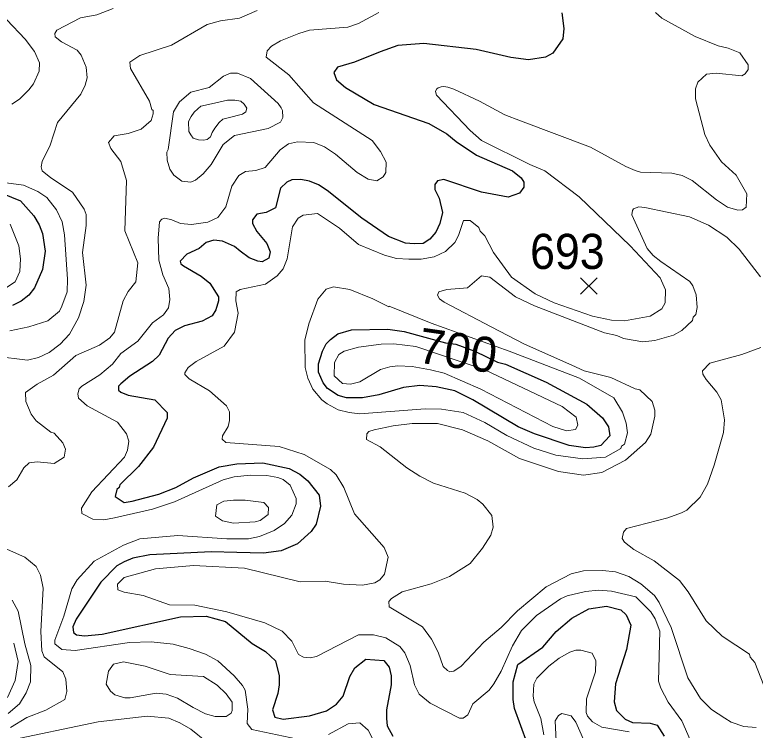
# Model space of a CAD drawing. Extents: x 423 to 448.8, y 7456.3 to 7484.
# Drawn here: x 436.1 to 437.785, y 7470.047 to 7471.676 of the extents above; entities that cross this region are included whole.
import ezdxf
from ezdxf.enums import TextEntityAlignment as Align

# ---------------------------------------------------------------- set-up
doc = ezdxf.new("R2010")
doc.units = 0
doc.header["$LTSCALE"] = 0.032
for name, color, linetype, lineweight in [('1', 7, 'Continuous', 25), ('2', 7, 'Continuous', 13), ('21', 7, 'Continuous', 25)]:
    doc.layers.add(name, color=color, linetype=linetype, lineweight=lineweight)
doc.layers.add('61', color=7, linetype='Continuous')

msp = doc.modelspace()

# ---------------------------------------------------------------- linework, layer by layer
at = {"layer": '1'}
for points in [[(437.3446, 7471.6809), (437.3493, 7471.6453), (437.3469, 7471.6213), (437.3245, 7471.5888), (437.3075, 7471.5796), (437.2688, 7471.5734), (437.2286, 7471.5788), (437.1497, 7471.5974), (437.0306, 7471.6105), (436.9718, 7471.6066), (436.9316, 7471.5919), (436.8728, 7471.568), (436.8341, 7471.5571), (436.8256, 7471.5447), (436.8318, 7471.5278), (436.8527, 7471.5107), (436.9176, 7471.4721), (437.0422, 7471.4288), (437.0832, 7471.4055), (437.1041, 7471.3877), (437.1505, 7471.3568), (437.2325, 7471.3212), (437.2518, 7471.305), (437.258, 7471.2949), (437.258, 7471.2841), (437.2487, 7471.2702), (437.2224, 7471.2609), (437.1621, 7471.2725), (437.0762, 7471.3011), (437.0616, 7471.298), (437.0554, 7471.2895), (437.0554, 7471.2787), (437.0654, 7471.2586)], [(437.0654, 7471.2586), (437.0731, 7471.2261), (437.067, 7471.2014), (437.0577, 7471.1812), (437.0445, 7471.165), (437.0291, 7471.1557), (437.009, 7471.1549), (436.9889, 7471.1565), (436.9502, 7471.1712), (436.8898, 7471.2129), (436.811, 7471.2764), (436.7908, 7471.2887), (436.7707, 7471.2973), (436.7506, 7471.3011), (436.7305, 7471.3004), (436.7189, 7471.2949), (436.7042, 7471.2818), (436.6934, 7471.2369), (436.6717, 7471.2261), (436.6508, 7471.2222), (436.6408, 7471.2091), (436.6408, 7471.2014), (436.6508, 7471.1828), (436.6733, 7471.1557), (436.681, 7471.1364), (436.6779, 7471.1224), (436.6624, 7471.1139), (436.6532, 7471.1155), (436.6331, 7471.1232), (436.6129, 7471.1379), (436.5998, 7471.1488), (436.5727, 7471.1611), (436.5526, 7471.1627), (436.5356, 7471.158), (436.5193, 7471.1441), (436.4915, 7471.131), (436.476, 7471.1155), (436.4776, 7471.1093), (436.4838, 7471.1046), (436.524, 7471.0814), (436.5433, 7471.0652), (436.5634, 7471.0343), (436.5634, 7471.025), (436.5573, 7471.0041), (436.5487, 7470.991), (436.5263, 7470.9786), (436.4861, 7470.9678), (436.4644, 7470.9577), (436.449, 7470.9399), (436.4281, 7470.9013), (436.4134, 7470.8866), (436.3616, 7470.8533), (436.3407, 7470.8363), (436.3359, 7470.831), (436.3359, 7470.8212), (436.3407, 7470.8169), (436.3577, 7470.81), (436.4188, 7470.7992), (436.4466, 7470.7705), (436.4466, 7470.7581), (436.4157, 7470.6916), (436.3809, 7470.6476), (436.3391, 7470.6058), (436.3376, 7470.5996), (436.3322, 7470.5957), (436.3283, 7470.5795), (436.3484, 7470.5656), (436.367, 7470.5686), (436.4273, 7470.5849), (436.466, 7470.5996), (436.5062, 7470.622), (436.565, 7470.6468), (436.6052, 7470.6537), (436.664, 7470.6561), (436.7243, 7470.6429), (436.7483, 7470.6305), (436.7668, 7470.6151), (436.7924, 7470.5826), (436.7954, 7470.5578), (436.7854, 7470.5168), (436.7746, 7470.4998), (436.7429, 7470.472), (436.7058, 7470.4557), (436.6655, 7470.4503), (436.6052, 7470.4519), (436.5464, 7470.4534), (436.4072, 7470.4465), (436.3685, 7470.4387), (436.3484, 7470.431), (436.3322, 7470.4217), (436.2958, 7470.3846), (436.2394, 7470.3003), (436.2316, 7470.2825), (436.2332, 7470.2701), (436.2401, 7470.2647), (436.2587, 7470.2623), (436.2989, 7470.2662), (436.4768, 7470.3057), (436.5356, 7470.3072), (436.5789, 7470.2948), (436.64, 7470.2446)], [(436.0715, 7471.2694), (436.1125, 7471.2524), (436.1434, 7471.2184), (436.155, 7471.1983), (436.1628, 7471.1782), (436.169, 7471.1379), (436.1628, 7471.0962), (436.1442, 7471.0544), (436.1319, 7471.0381), (436.114, 7471.0242), (436.0947, 7471.0142)], [(437.2657, 7470.018), (437.2371, 7470.0969), (437.234, 7470.117), (437.234, 7470.1572), (437.2448, 7470.1966), (437.3013, 7470.2361), (437.3322, 7470.2724), (437.3678, 7470.3026), (437.4065, 7470.3235), (437.4467, 7470.3297), (437.4792, 7470.3212), (437.4908, 7470.3103), (437.5016, 7470.2863), (437.4916, 7470.2314), (437.4668, 7470.1526), (437.4637, 7470.1123), (437.4691, 7470.0922), (437.4885, 7470.0721), (437.5055, 7470.0651), (437.5457, 7470.0636), (437.562, 7470.0589), (437.5774, 7470.0334)], [(436.64, 7470.2446), (436.6701, 7470.2268), (436.6933, 7470.2051), (436.7011, 7470.1711), (436.7011, 7470.151), (436.698, 7470.1309), (436.6864, 7470.0938), (436.6918, 7470.0767), (436.7104, 7470.0721), (436.7707, 7470.0798), (436.8094, 7470.0914), (436.8318, 7470.1069), (436.8473, 7470.1247), (436.862, 7470.1695), (436.8736, 7470.1897), (436.8983, 7470.209), (436.9393, 7470.2059), (436.9517, 7470.1912), (436.9563, 7470.1711), (436.9563, 7470.151), (436.9455, 7470.0938), (436.9455, 7470.0737), (436.947, 7470.0574), (436.9602, 7470.0334)]]:
    msp.add_lwpolyline(points, dxfattribs=at)
msp.add_lwpolyline([(436.8663, 7470.9587), (436.9486, 7470.9608), (436.9858, 7470.9554), (437.0797, 7470.9293), (437.1037, 7470.9265), (437.1468, 7470.9101), (437.1984, 7470.885), (437.2162, 7470.8804), (437.3091, 7470.8394), (437.4019, 7470.7899), (437.4374, 7470.7589), (437.4506, 7470.738), (437.4537, 7470.7172), (437.4336, 7470.6955), (437.4173, 7470.6916), (437.3988, 7470.6901), (437.3617, 7470.6955), (437.2828, 7470.7218), (437.2456, 7470.738), (437.1419, 7470.7992), (437.101, 7470.82), (437.0585, 7470.8293), (437.0213, 7470.8324), (436.9842, 7470.8277), (436.9285, 7470.8108), (436.8914, 7470.8038), (436.8543, 7470.8038), (436.8357, 7470.8092), (436.8117, 7470.8255), (436.8017, 7470.8386), (436.7908, 7470.8626), (436.7908, 7470.8812), (436.8001, 7470.9105), (436.8086, 7470.9268), (436.8179, 7470.9368), (436.8349, 7470.95)], close=True, dxfattribs=at)
at = {"layer": '2'}
for points in [[(436.3237, 7471.6909), (436.2865, 7471.6762), (436.2494, 7471.6693), (436.1952, 7471.6415), (436.1906, 7471.6337), (436.1914, 7471.626), (436.2061, 7471.6144), (436.2417, 7471.5958), (436.251, 7471.5842), (436.2618, 7471.5572), (436.2641, 7471.5324), (436.2602, 7471.5161), (436.2502, 7471.4953), (436.1968, 7471.4311), (436.1806, 7471.3793), (436.162, 7471.3421), (436.1597, 7471.3298), (436.162, 7471.3212), (436.1814, 7471.305), (436.2309, 7471.2725), (436.2579, 7471.2339), (436.2618, 7471.2215), (436.2625, 7471.1967), (436.2541, 7471.1348), (436.2618, 7471.0606), (436.2571, 7471.0235), (436.2448, 7470.9863), (436.2239, 7470.9492), (436.203, 7470.926), (436.1783, 7470.9074), (436.1535, 7470.8958), (436.1288, 7470.8896), (436.0545, 7470.8989)], [(436.6516, 7471.6863), (436.6114, 7471.6685), (436.5681, 7471.6623), (436.5372, 7471.6538), (436.4567, 7471.6074), (436.384, 7471.5835), (436.3615, 7471.568), (436.3631, 7471.5541), (436.4064, 7471.4798), (436.4118, 7471.4605), (436.4149, 7471.4581), (436.4149, 7471.4504), (436.4103, 7471.4357), (436.3871, 7471.4156), (436.3577, 7471.4056), (436.326, 7471.4009), (436.3128, 7471.3855), (436.3182, 7471.3715), (436.3407, 7471.3421), (436.3538, 7471.2988), (436.35, 7471.1844), (436.3794, 7471.1116), (436.3755, 7471.0683), (436.3577, 7471.0459), (436.3461, 7471.025), (436.3267, 7470.9539), (436.3159, 7470.9407), (436.2927, 7470.9237), (436.2386, 7470.9005), (436.1875, 7470.8556), (436.1504, 7470.8355), (436.1241, 7470.8161), (436.1249, 7470.7961), (436.1372, 7470.7667), (436.1481, 7470.752), (436.1814, 7470.7257), (436.189, 7470.7234), (436.2092, 7470.7017), (436.2154, 7470.687), (436.2123, 7470.6692), (436.189, 7470.6545), (436.1504, 7470.6584), (436.1326, 7470.6561), (436.1202, 7470.6445), (436.104, 7470.6174), (436.0854, 7470.6012)], [(436.9285, 7471.6817), (436.8821, 7471.6561), (436.8574, 7471.6484), (436.7707, 7471.6414), (436.746, 7471.6337), (436.7042, 7471.6167), (436.6841, 7471.6051), (436.674, 7471.5943), (436.6717, 7471.5796), (436.7235, 7471.5393), (436.7792, 7471.4759), (436.913, 7471.3901), (436.9324, 7471.3653), (436.9447, 7471.3406), (436.944, 7471.3173), (436.9378, 7471.3073), (436.9238, 7471.298), (436.9038, 7471.3019), (436.879, 7471.3173), (436.8295, 7471.3591), (436.8048, 7471.3754), (436.78, 7471.3854), (436.7429, 7471.387), (436.7228, 7471.3824), (436.7034, 7471.3684), (436.6694, 7471.3282), (436.6485, 7471.322), (436.6245, 7471.3197), (436.6098, 7471.3104), (436.5936, 7471.2864), (436.5804, 7471.2392), (436.5619, 7471.2145), (436.5387, 7471.2037), (436.5016, 7471.199), (436.4768, 7471.2014), (436.4574, 7471.2091), (436.4412, 7471.2129), (436.4342, 7471.2106), (436.4288, 7471.2045), (436.4257, 7471.1673), (436.4273, 7471.1178), (436.4366, 7471.0845), (436.4505, 7471.0529), (436.4528, 7471.0281), (436.4497, 7471.0088), (436.4381, 7470.9933), (436.4134, 7470.9747), (436.3794, 7470.9329), (436.3407, 7470.9051), (436.3221, 7470.8811), (436.2935, 7470.8564), (436.2525, 7470.8308), (436.2463, 7470.8247), (436.2432, 7470.8131), (436.2448, 7470.803), (436.2641, 7470.786), (436.3337, 7470.7489), (436.3538, 7470.7218), (436.3592, 7470.7056), (436.3562, 7470.6847), (436.3492, 7470.6692), (436.2749, 7470.5903), (436.2517, 7470.5532), (436.2525, 7470.5408), (436.2773, 7470.5277), (436.302, 7470.5261), (436.3268, 7470.5307), (436.4134, 7470.5509), (436.4629, 7470.5671), (436.5743, 7470.6174), (436.599, 7470.6243), (436.6362, 7470.6282), (436.6733, 7470.6275), (436.698, 7470.6228), (436.7104, 7470.6182), (436.7266, 7470.605), (436.7398, 7470.5749), (436.7398, 7470.5625), (436.7305, 7470.5369), (436.7135, 7470.5176), (436.6903, 7470.5021), (436.6563, 7470.4882), (436.6315, 7470.4828), (436.582, 7470.4828), (436.4706, 7470.4905), (436.384, 7470.4828), (436.3469, 7470.4689), (436.2803, 7470.4325), (436.2417, 7470.39), (436.2293, 7470.3691), (436.2115, 7470.3072), (436.1906, 7470.2523), (436.1906, 7470.2438), (436.2069, 7470.2314), (436.237, 7470.2291), (436.3608, 7470.2469), (436.4103, 7470.2484)], [(437.5581, 7471.6817), (437.572, 7471.6685), (437.6478, 7471.6268), (437.7004, 7471.6059), (437.7236, 7471.6004), (437.7499, 7471.5896), (437.7685, 7471.5625), (437.7685, 7471.5517), (437.7623, 7471.5416), (437.7546, 7471.537), (437.6958, 7471.5432), (437.6741, 7471.5409), (437.654, 7471.5231), (437.6493, 7471.5077), (437.6493, 7471.4845), (437.6702, 7471.404), (437.6819, 7471.3793), (437.7081, 7471.3413), (437.7414, 7471.3112), (437.7654, 7471.2686), (437.7646, 7471.2385), (437.7561, 7471.2323), (437.7453, 7471.2315), (437.7221, 7471.2385), (437.6965, 7471.2547), (437.6417, 7471.2988), (437.6184, 7471.3104), (437.5952, 7471.3158), (437.5241, 7471.3181), (437.5117, 7471.322), (437.4901, 7471.3305), (437.4096, 7471.3746), (437.2503, 7471.4349), (437.2147, 7471.4488), (437.1575, 7471.4798), (437.0987, 7471.5069), (437.0855, 7471.5111), (437.076, 7471.5128), (437.0699, 7471.5123), (437.0634, 7471.5098), (437.0598, 7471.5066), (437.057, 7471.5017), (437.0592, 7471.4929), (437.1358, 7471.4125), (437.1621, 7471.3901), (437.2719, 7471.3351), (437.306, 7471.3212), (437.3841, 7471.2616), (437.5001, 7471.1503), (437.5689, 7471.0776), (437.5805, 7471.0498), (437.5798, 7471.0204), (437.572, 7471.0064), (437.5457, 7470.9902), (437.487, 7470.9794)], [(436.0931, 7471.4728), (436.1102, 7471.4844), (436.1319, 7471.5053), (436.1426, 7471.5192), (436.1551, 7471.5479), (436.1558, 7471.5672), (436.1442, 7471.5927), (436.1233, 7471.6206), (436.0816, 7471.6646)], [(436.0885, 7470.9569), (436.1319, 7470.9654), (436.1752, 7470.9794), (436.2015, 7471.0018), (436.2069, 7471.0126), (436.2192, 7471.0451), (436.22, 7471.0745), (436.213, 7471.1751), (436.2077, 7471.2045), (436.1945, 7471.2323), (436.1728, 7471.2601), (436.152, 7471.2741), (436.1195, 7471.288), (435.9539, 7471.3104)], [(437.0523, 7470.6096), (437.0213, 7470.6259), (436.9919, 7470.6444), (436.9316, 7470.6924), (436.8999, 7470.7094), (436.9006, 7470.7218), (436.9053, 7470.7272), (436.9177, 7470.7311), (436.961, 7470.7404), (437.0043, 7470.7458), (437.0616, 7470.7458), (437.1188, 7470.7311), (437.176, 7470.7063), (437.2487, 7470.6661), (437.3369, 7470.6367), (437.3941, 7470.6282), (437.4359, 7470.6344), (437.49, 7470.6622), (437.5349, 7470.7025), (437.5473, 7470.721), (437.5566, 7470.762), (437.5566, 7470.776), (437.5504, 7470.796), (437.5225, 7470.8224), (437.5117, 7470.8247), (437.456, 7470.8502), (437.3957, 7470.8656), (437.3678, 7470.8788), (437.2596, 7470.926), (437.1838, 7470.9654), (437.077, 7471.0219), (437.0662, 7471.0297), (437.0616, 7471.0381), (437.0646, 7471.0451), (437.0832, 7471.0505), (437.1304, 7471.0544), (437.1621, 7471.0822), (437.176, 7471.0799), (437.1806, 7471.0791), (437.2395, 7471.0343), (437.2534, 7471.0273), (437.2828, 7471.0134), (437.4421, 7470.9523), (437.4699, 7470.9461), (437.4854, 7470.9391), (437.5287, 7470.9314), (437.5566, 7470.9345), (437.5991, 7470.9469), (437.6177, 7470.9577), (437.6424, 7470.9801), (437.6439, 7470.9879), (437.6494, 7470.9941), (437.6525, 7471.0095), (437.6501, 7471.0389), (437.6432, 7471.059), (437.6362, 7471.0691), (437.5697, 7471.1147), (437.5527, 7471.1279), (437.5387, 7471.1441), (437.504, 7471.2207), (437.5055, 7471.2308), (437.5078, 7471.2346), (437.5202, 7471.2393), (437.5334, 7471.2377), (437.6355, 7471.216), (437.6788, 7471.1975), (437.7205, 7471.1696), (437.7484, 7471.1425), (437.7971, 7471.0799)], [(437.487, 7470.9794), (437.4576, 7470.9809), (437.4143, 7470.9902), (437.3276, 7471.0204), (437.2843, 7471.0412), (437.2301, 7471.0791), (437.1892, 7471.1348), (437.1698, 7471.1727), (437.159, 7471.1836), (437.1559, 7471.1921), (437.1358, 7471.2075), (437.1211, 7471.2075), (437.1095, 7471.1735), (437.101, 7471.1581), (437.0801, 7471.1371), (437.0538, 7471.1248), (437.0244, 7471.1201), (436.9966, 7471.1201), (436.9687, 7471.1217), (436.9409, 7471.1286), (436.8821, 7471.1534), (436.8388, 7471.1905), (436.7885, 7471.2238), (436.756, 7471.2199), (436.7444, 7471.2129), (436.7321, 7471.1936), (436.7196, 7471.1209), (436.7104, 7471.0977), (436.6965, 7471.0822), (436.6702, 7471.0629), (436.6129, 7471.0505), (436.6037, 7471.0451), (436.6029, 7471.025), (436.6083, 7470.9972), (436.5998, 7470.9539), (436.5766, 7470.9221), (436.5124, 7470.8865), (436.4946, 7470.8734), (436.4868, 7470.861), (436.4868, 7470.8572), (436.4969, 7470.8471), (436.5425, 7470.82), (436.5812, 7470.786), (436.5882, 7470.7721), (436.5882, 7470.7528), (436.5851, 7470.7388), (436.5727, 7470.7179), (436.5719, 7470.7102), (436.5804, 7470.7025), (436.7011, 7470.6932), (436.7584, 7470.6754), (436.8179, 7470.6406), (436.831, 7470.629), (436.8488, 7470.5996), (436.8728, 7470.54), (436.9401, 7470.4635), (436.9494, 7470.441), (436.9409, 7470.4024), (436.9308, 7470.39), (436.9192, 7470.383), (436.8914, 7470.3776), (436.8481, 7470.3799), (436.8063, 7470.3869), (436.7491, 7470.3853), (436.6222, 7470.4163), (436.5062, 7470.4225), (436.4196, 7470.4147), (436.3484, 7470.3954), (436.3337, 7470.38), (436.3345, 7470.3668), (436.3484, 7470.3613), (436.3917, 7470.3544), (436.4521, 7470.3327), (436.5093, 7470.332), (436.582, 7470.3165), (436.6686, 7470.2918), (436.7081, 7470.2732), (436.7305, 7470.25), (436.7452, 7470.2198), (436.7568, 7470.2136), (436.7723, 7470.2121), (436.7862, 7470.2152), (436.8821, 7470.2647), (436.9161, 7470.2647), (436.944, 7470.2577), (436.9757, 7470.2376), (436.9873, 7470.2237), (436.9997, 7470.1943), (437.0097, 7470.151), (437.0198, 7470.1293), (437.0453, 7470.1092), (437.1118, 7470.0744), (437.1203, 7470.0744), (437.1311, 7470.0821), (437.1419, 7470.1077), (437.1791, 7470.1386), (437.1899, 7470.1526), (437.2069, 7470.1819), (437.2325, 7470.2392), (437.2533, 7470.274), (437.2874, 7470.3088)], [(436.0893, 7471.1998), (436.1086, 7471.1503), (436.1125, 7471.1209), (436.1109, 7471.0915), (436.1009, 7471.0683), (436.0738, 7471.0505)], [(437.8048, 7470.1495), (437.784, 7470.2013), (437.7731, 7470.2136), (437.7716, 7470.2206), (437.7097, 7470.2616), (437.6733, 7470.2964), (437.6324, 7470.3621), (437.6123, 7470.3884), (437.555, 7470.4333), (437.5086, 7470.4588), (437.487, 7470.4751), (437.4823, 7470.4836), (437.4854, 7470.4983), (437.4916, 7470.5068), (437.586, 7470.5307), (437.6169, 7470.5424), (437.6292, 7470.5486), (437.6594, 7470.578), (437.6764, 7470.6073), (437.6911, 7470.6507), (437.7128, 7470.7249), (437.7151, 7470.7543), (437.7074, 7470.7992), (437.6973, 7470.8169), (437.6733, 7470.8455), (437.6656, 7470.858), (437.6648, 7470.8657), (437.6819, 7470.8834), (437.7546, 7470.9028), (437.7979, 7470.919)], [(437.7871, 7470.0535), (437.7592, 7470.0558), (437.7298, 7470.0659), (437.7159, 7470.0744), (437.685, 7470.0945), (437.6602, 7470.1193), (437.6316, 7470.1665), (437.5937, 7470.2809), (437.5666, 7470.3382), (437.5558, 7470.3537), (437.5248, 7470.3807), (437.497, 7470.397), (437.4669, 7470.4078), (437.4375, 7470.4109), (437.3941, 7470.4101), (437.3663, 7470.4031), (437.3091, 7470.3737), (437.244, 7470.3188), (437.2069, 7470.2809), (437.1675, 7470.2477), (437.1157, 7470.1935), (437.0987, 7470.1819), (437.0901, 7470.1804), (437.0848, 7470.1835), (437.0747, 7470.1927), (437.0631, 7470.2253), (437.0484, 7470.2547), (437.0275, 7470.2825), (436.9517, 7470.3281), (436.9509, 7470.3405), (436.9571, 7470.3475), (436.9811, 7470.3621), (437.0476, 7470.3807), (437.0894, 7470.397), (437.1358, 7470.4271), (437.1644, 7470.4619), (437.183, 7470.4913), (437.1884, 7470.5099), (437.1853, 7470.5361), (437.1652, 7470.5617), (437.152, 7470.5725), (437.125, 7470.5872), (437.0523, 7470.6096)], [(436.0762, 7470.4619), (436.1226, 7470.441), (436.1481, 7470.4201), (436.1581, 7470.4001), (436.1643, 7470.3707), (436.1589, 7470.2717), (436.1612, 7470.2284), (436.1666, 7470.2144), (436.2092, 7470.1804), (436.2161, 7470.1634), (436.2185, 7470.1355), (436.2138, 7470.1169), (436.1705, 7470.093), (436.1272, 7470.076), (436.0901, 7470.0535)], [(437.2874, 7470.3088), (437.3415, 7470.3467), (437.357, 7470.3536), (437.3988, 7470.3629), (437.4282, 7470.366), (437.4576, 7470.3637), (437.5132, 7470.3513), (437.5472, 7470.3165), (437.5573, 7470.3011), (437.5674, 7470.2732), (437.565, 7470.1587), (437.5697, 7470.1433), (437.5867, 7470.1115), (437.6176, 7470.069), (437.637, 7470.0257)], [(436.0939, 7470.3436), (436.1071, 7470.3181), (436.1226, 7470.2438), (436.1365, 7470.1943), (436.1357, 7470.1572), (436.1257, 7470.1324), (436.1102, 7470.1077), (436.0847, 7470.0852)], [(436.0831, 7470.1216), (436.1009, 7470.1603), (436.1071, 7470.2036), (436.0978, 7470.2454)], [(436.4103, 7470.2484), (436.4598, 7470.243), (436.4969, 7470.2337), (436.5341, 7470.2206), (436.5619, 7470.2051), (436.599, 7470.1711), (436.6183, 7470.1494), (436.6237, 7470.1386), (436.6299, 7470.0953), (436.6284, 7470.0628), (436.6392, 7470.0489), (436.7398, 7470.028)], [(437.3036, 7470.0365), (437.2966, 7470.0737), (437.282, 7470.1123), (437.2797, 7470.1247), (437.2812, 7470.1525), (437.2882, 7470.1657), (437.3153, 7470.1935), (437.3385, 7470.2113), (437.3632, 7470.2253), (437.3763, 7470.2299), (437.388, 7470.2299), (437.4135, 7470.2229), (437.422, 7470.2052), (437.4212, 7470.1804), (437.4011, 7470.1185), (437.4003, 7470.0875), (437.4034, 7470.0791), (437.4142, 7470.0667), (437.4359, 7470.0543), (437.4978, 7470.0435)], [(436.5364, 7470.0211), (436.5, 7470.0497), (436.4753, 7470.0643), (436.4505, 7470.0744), (436.401, 7470.079), (436.2896, 7470.0667), (436.0793, 7470.0226)], [(437.4034, 7470.0056), (437.3763, 7470.0659), (437.3663, 7470.0798), (437.3446, 7470.0852), (437.3369, 7470.0806), (437.3292, 7470.069), (437.3323, 7470.0071)], [(436.814, 7470.0373), (436.8581, 7470.062), (436.8852, 7470.0644), (436.9037, 7470.0474), (436.9169, 7470.0226)]]:
    msp.add_lwpolyline(points, dxfattribs=at)
for points in [[(436.4528, 7471.3251), (436.4466, 7471.3452), (436.4459, 7471.3638), (436.449, 7471.3692), (436.4606, 7471.4551), (436.4745, 7471.4783), (436.5, 7471.4999), (436.5418, 7471.5107), (436.575, 7471.5362), (436.5905, 7471.5432), (436.6068, 7471.5432), (436.6362, 7471.5308), (436.6995, 7471.4744), (436.7057, 7471.4643), (436.7089, 7471.4581), (436.7096, 7471.4427), (436.7042, 7471.4319), (436.6764, 7471.4171), (436.5998, 7471.4017), (436.5743, 7471.3808), (436.5464, 7471.3351), (436.5286, 7471.3143), (436.5109, 7471.2996), (436.5, 7471.2949), (436.4799, 7471.2973), (436.4613, 7471.3112)], [(436.5233, 7471.4678), (436.5546, 7471.4753), (436.5837, 7471.4816), (436.6006, 7471.4822), (436.614, 7471.4797), (436.6221, 7471.4731), (436.6275, 7471.4637), (436.6259, 7471.4556), (436.6181, 7471.4497), (436.5855, 7471.4418), (436.5733, 7471.4384), (436.5649, 7471.4309), (436.5549, 7471.4184), (436.5489, 7471.408), (436.5449, 7471.398), (436.5377, 7471.3921), (436.5292, 7471.3908), (436.5177, 7471.3914), (436.5055, 7471.3955), (436.5005, 7471.4027), (436.4961, 7471.4105), (436.4951, 7471.4331), (436.5008, 7471.4446), (436.508, 7471.4543), (436.5164, 7471.4622)], [(437.2247, 7470.9101), (437.0476, 7470.9742), (436.9516, 7471.0131), (436.9509, 7471.0111), (436.9146, 7471.0297), (436.862, 7471.0505), (436.8249, 7471.0567), (436.8086, 7471.0513), (436.7893, 7471.0289), (436.7692, 7470.9724), (436.7599, 7470.9353), (436.7606, 7470.8734), (436.7668, 7470.8487), (436.7777, 7470.8239), (436.7986, 7470.7999), (436.811, 7470.7906), (436.8357, 7470.7767), (436.8605, 7470.7705), (436.8852, 7470.7674), (437.0337, 7470.779), (437.0708, 7470.7783), (437.1203, 7470.7705), (437.1698, 7470.7481), (437.2193, 7470.7187), (437.2812, 7470.6893), (437.3307, 7470.6738), (437.3926, 7470.6653), (437.4444, 7470.6692), (437.4792, 7470.6885), (437.4807, 7470.694), (437.487, 7470.6986), (437.4939, 7470.7241), (437.4908, 7470.7466), (437.4831, 7470.7713), (437.463, 7470.8038), (437.3849, 7470.8486)], [(437.3458, 7470.7844), (437.1698, 7470.868), (437.0122, 7470.9206), (436.9627, 7470.9267), (436.9332, 7470.926), (436.8821, 7470.9198), (436.8496, 7470.9105), (436.8372, 7470.9028), (436.8272, 7470.8842), (436.8264, 7470.8541), (436.8457, 7470.837), (436.8636, 7470.8355), (436.8852, 7470.8409), (436.9324, 7470.8687), (436.9533, 7470.8749), (436.9718, 7470.8773), (437.0043, 7470.8757), (437.0461, 7470.868), (437.077, 7470.8602), (437.1606, 7470.8239), (437.3245, 7470.7388), (437.3555, 7470.7288), (437.3756, 7470.7319), (437.381, 7470.7419), (437.3771, 7470.7597)], [(436.5975, 7470.5709), (436.6238, 7470.571), (436.6663, 7470.5655), (436.6771, 7470.5547), (436.6764, 7470.5385), (436.6578, 7470.5246), (436.647, 7470.5215), (436.5975, 7470.5184), (436.5727, 7470.5238), (436.5565, 7470.5346), (436.5595, 7470.5601), (436.5758, 7470.5686)], [(436.5054, 7470.0992), (436.4698, 7470.1201), (436.4443, 7470.1293), (436.4211, 7470.1317), (436.3623, 7470.1208), (436.35, 7470.1208), (436.3275, 7470.1278), (436.3174, 7470.1363), (436.3074, 7470.1518), (436.3128, 7470.1819), (436.3244, 7470.1974), (436.3469, 7470.2028), (436.3964, 7470.1935), (436.4536, 7470.1742), (436.5294, 7470.1695), (436.5604, 7470.1502), (436.5805, 7470.1301), (436.5943, 7470.1115), (436.5943, 7470.0922), (436.592, 7470.086), (436.5805, 7470.0783), (436.5557, 7470.0783), (436.5341, 7470.0844)]]:
    msp.add_lwpolyline(points, close=True, dxfattribs=at)
at = {"layer": '21'}
for p, q in [((437.3875, 7471.0776), (437.425, 7471.0401)), ((437.425, 7471.0776), (437.3875, 7471.0401))]:
    msp.add_line(p, q, dxfattribs=at)

# ---------------------------------------------------------------- texts
at = {"layer": '61', "width": 0.95}
msp.add_text('693', height=0.08, dxfattribs=at).set_placement((437.3573, 7471.0975), align=Align.CENTER)
at = {"layer": '61'}
msp.add_text('700', height=0.08, rotation=351.87, dxfattribs=at).set_placement((437.1024, 7470.8722), align=Align.CENTER)

doc.saveas('drawing.dxf')
